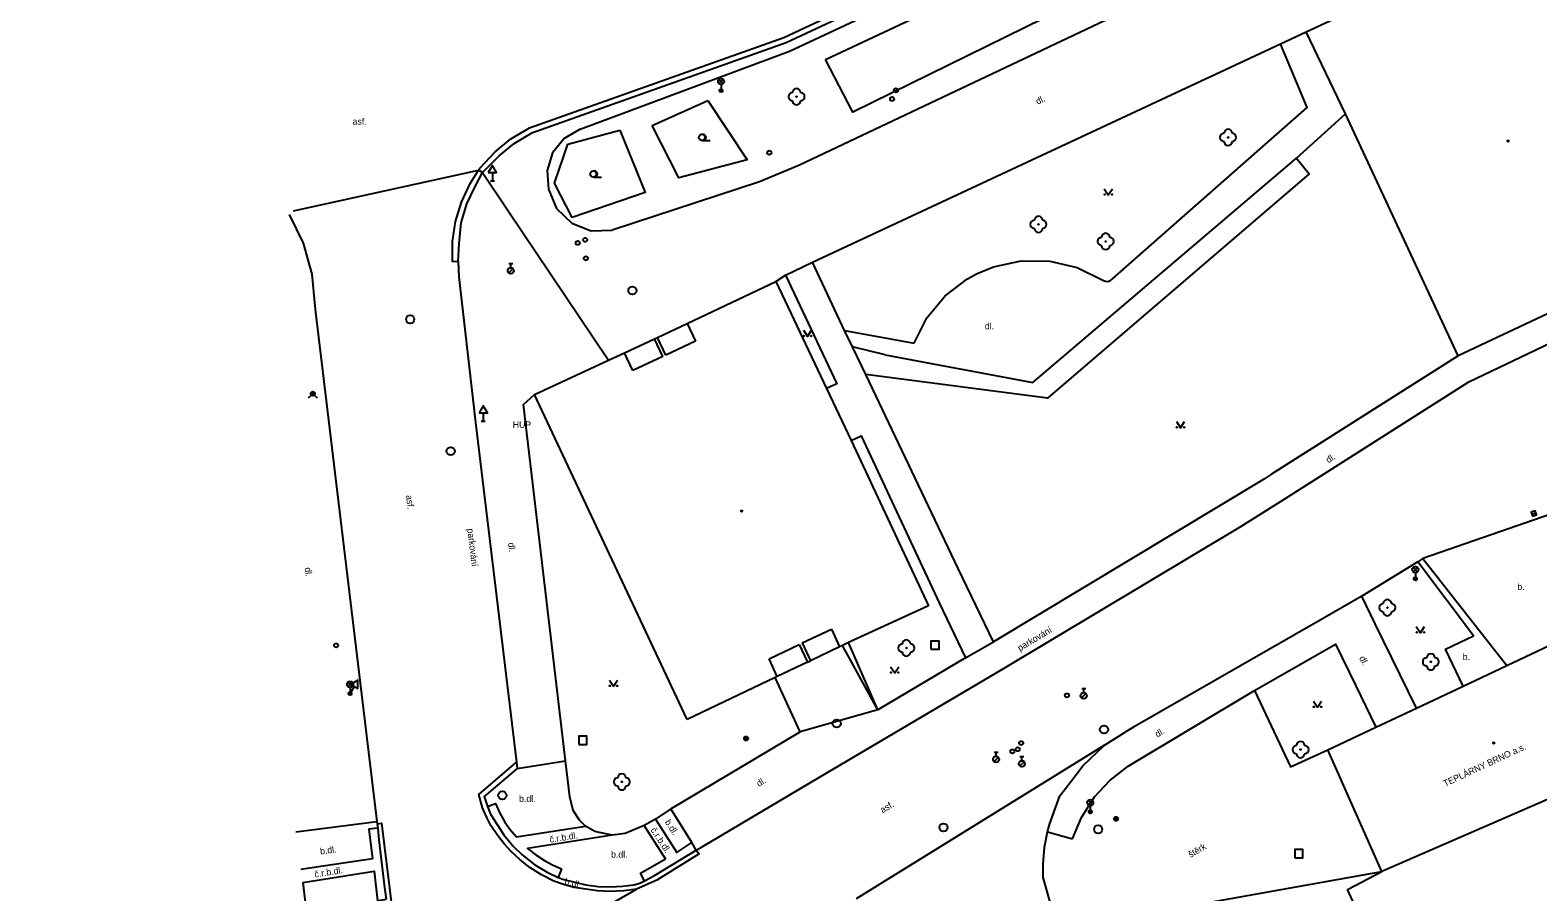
# Model space of a CAD drawing. Extents: x -599770 to -598493, y -1162076 to -1159209.
# Drawn here: x -599554.2 to -599461.6, y -1161377.7 to -1161324.7 of the extents above; entities that cross this region are included whole.
import ezdxf

# ---------------------------------------------------------------- set-up
doc = ezdxf.new("R2010")
doc.units = 0
doc.layers.add('Podklad', color=7, linetype='Continuous')

msp = doc.modelspace()

# ---------------------------------------------------------------- linework, layer by layer
at = {"layer": 'Podklad'}
for p, q in [((-599511.872, -1161328.02), (-599511.607, -1161327.755)), ((-599511.872, -1161327.755), (-599511.607, -1161328.02)), ((-599511.74, -1161328.075), (-599511.74, -1161328.45)), ((-599512.92, -1161331.508), (-599512.42, -1161331.508)), ((-599525.79, -1161333.471), (-599525.79, -1161333.98)), ((-599525.915, -1161333.98), (-599525.665, -1161333.98)), ((-599519.59, -1161333.758), (-599519.09, -1161333.758)), ((-599524.785, -1161339.073), (-599524.535, -1161339.073)), ((-599524.66, -1161339.323), (-599524.66, -1161339.073)), ((-599524.789, -1161339.646), (-599524.524, -1161339.381)), ((-599526.35, -1161348.241), (-599526.35, -1161348.75)), ((-599526.475, -1161348.75), (-599526.225, -1161348.75)), ((-599461.938, -1161354.461), (-599461.702, -1161354.379)), ((-599469.233, -1161358), (-599468.968, -1161357.735)), ((-599469.233, -1161357.735), (-599468.968, -1161358)), ((-599469.1, -1161358.055), (-599469.1, -1161358.43)), ((-599534.663, -1161365.05), (-599534.398, -1161364.785)), ((-599534.663, -1161364.785), (-599534.398, -1161365.05)), ((-599534.276, -1161365.039), (-599534.53, -1161365.48)), ((-599534.638, -1161365.418), (-599534.422, -1161365.543)), ((-599534.53, -1161365.105), (-599534.53, -1161365.48)), ((-599489.599, -1161365.746), (-599489.334, -1161365.481)), ((-599489.595, -1161365.172), (-599489.345, -1161365.172)), ((-599489.47, -1161365.422), (-599489.47, -1161365.172)), ((-599494.979, -1161369.656), (-599494.714, -1161369.391)), ((-599494.975, -1161369.082), (-599494.725, -1161369.082)), ((-599494.85, -1161369.332), (-599494.85, -1161369.082)), ((-599493.399, -1161369.926), (-599493.134, -1161369.661)), ((-599493.395, -1161369.352), (-599493.145, -1161369.352)), ((-599493.27, -1161369.602), (-599493.27, -1161369.352)), ((-599489.203, -1161372.31), (-599488.938, -1161372.045)), ((-599489.203, -1161372.045), (-599488.938, -1161372.31)), ((-599489.07, -1161372.365), (-599489.07, -1161372.74))]:
    msp.add_line(p, q, dxfattribs=at)
for points in [[(-599342.09, -1161247.58), (-599378.65, -1161264.68), (-599391.36, -1161270.66), (-599400.18, -1161274.79), (-599421.28, -1161284.67), (-599472.9, -1161308.81), (-599475.18, -1161309.9), (-599507.88, -1161325.2), (-599523.58, -1161330.77)], [(-599400.03, -1161275.11), (-599421.13, -1161284.99), (-599472.75, -1161309.13), (-599475.03, -1161310.22), (-599507.75, -1161325.52), (-599523.42, -1161331.08)], [(-599520.4, -1161330.82), (-599507.54, -1161326.03), (-599474.79, -1161310.72), (-599472.11, -1161316.53), (-599506.92, -1161333.03), (-599509.39, -1161334.05), (-599518.43, -1161337.01)], [(-599505.34, -1161326.54), (-599479.6, -1161314.45)], [(-599479.6, -1161314.45), (-599478.19, -1161317.7), (-599489.56, -1161322.83), (-599503.65, -1161329.77), (-599505.34, -1161326.54)], [(-599475.81, -1161324.84), (-599470.3, -1161322.26)], [(-599477.39, -1161325.58), (-599475.81, -1161324.84)], [(-599473.38, -1161329.87), (-599475.81, -1161324.84)], [(-599504.16, -1161343.17), (-599506.12, -1161338.98), (-599477.39, -1161325.58)], [(-599487.7, -1161340), (-599475.74, -1161329.48), (-599477.39, -1161325.58)], [(-599512.55, -1161329.06), (-599510.15, -1161332.7), (-599514.33, -1161333.8), (-599515.98, -1161330.58)], [(-599515.98, -1161330.58), (-599512.55, -1161329.06)], [(-599528.24, -1161338.97), (-599528.24, -1161337.72), (-599528.06, -1161336.49), (-599527.69, -1161335.29), (-599527.16, -1161334.16), (-599526.637, -1161333.327), (-599526.57, -1161333.22), (-599525.62, -1161332.2), (-599524.65, -1161331.41), (-599523.58, -1161330.77)], [(-599476.4, -1161332.6), (-599473.38, -1161329.87)], [(-599466.46, -1161344.73), (-599473.38, -1161329.87)], [(-599527.89, -1161338.94), (-599527.84, -1161337.83), (-599527.71, -1161336.56), (-599527.37, -1161335.41), (-599526.85, -1161334.33), (-599526.4, -1161333.47), (-599525.38, -1161332.45), (-599524.45, -1161331.69), (-599523.42, -1161331.08)], [(-599520.4, -1161330.82), (-599521.39, -1161331.39), (-599522.1, -1161332.27), (-599522.43, -1161333.36), (-599522.35, -1161334.49), (-599521.85, -1161335.68), (-599520.92, -1161336.58), (-599519.72, -1161337.05), (-599518.43, -1161337.01)], [(-599517.97, -1161330.88), (-599516.41, -1161334.7), (-599520.9, -1161336.25), (-599521.98, -1161334.14), (-599521.16, -1161331.74)], [(-599521.16, -1161331.74), (-599517.97, -1161330.88)], [(-599476.4, -1161332.6), (-599475.63, -1161333.55), (-599491.69, -1161347.33), (-599502.86, -1161345.89)], [(-599501.67, -1161344.67), (-599492.59, -1161346.37), (-599476.4, -1161332.6)], [(-599538, -1161335.84), (-599526.637, -1161333.327)], [(-599526.4, -1161333.47), (-599526.637, -1161333.327)], [(-599526.4, -1161333.47), (-599524.859, -1161335.767), (-599518.66, -1161345.01)], [(-599488.21, -1161334.475), (-599487.96, -1161334.85), (-599487.71, -1161334.475)], [(-599538.28, -1161336.05), (-599537.41, -1161337.82), (-599536.89, -1161339.72)], [(-599527.89, -1161338.94), (-599528.24, -1161338.97)], [(-599527.89, -1161338.94), (-599527.86, -1161339.89), (-599526.83, -1161348.83), (-599524.31, -1161369.69)], [(-599507.79, -1161339.79), (-599506.12, -1161338.98)], [(-599499.89, -1161343.96), (-599499.1, -1161342.41), (-599497.98, -1161341.06), (-599496.6, -1161340), (-599496.06, -1161339.7), (-599495.02, -1161339.27), (-599493.31, -1161338.9), (-599491.56, -1161338.92), (-599489.87, -1161339.32), (-599488.3, -1161340.09)], [(-599536.89, -1161339.72), (-599536.68, -1161341.89), (-599532.88, -1161373.33)], [(-599508.38, -1161340.18), (-599507.79, -1161339.79), (-599504.64, -1161346.45), (-599505.27, -1161346.75)], [(-599488.3, -1161340.09), (-599488.15, -1161340.16), (-599487.98, -1161340.17), (-599487.82, -1161340.11), (-599487.7, -1161340)], [(-599513.82, -1161342.74), (-599508.38, -1161340.18)], [(-599508.38, -1161340.18), (-599505.27, -1161346.75)], [(-599515.65, -1161343.6), (-599513.82, -1161342.74)], [(-599513.82, -1161342.74), (-599513.31, -1161343.83)], [(-599513.27, -1161375.1), (-599512.95, -1161374.91), (-599505.69, -1161370.62), (-599494.36, -1161363.92), (-599479.81, -1161355.22), (-599477.11, -1161353.51), (-599465.81, -1161346.33), (-599456.65, -1161341.96)], [(-599460.98, -1161342.15), (-599466.46, -1161344.73)], [(-599517.67, -1161344.55), (-599515.84, -1161343.69)], [(-599515.84, -1161343.69), (-599515.65, -1161343.6)], [(-599515.32, -1161344.77), (-599515.84, -1161343.69)], [(-599515.14, -1161344.69), (-599515.65, -1161343.6)], [(-599506.68, -1161343.165), (-599506.43, -1161343.54), (-599506.18, -1161343.165)], [(-599504.16, -1161343.17), (-599499.89, -1161343.96)], [(-599503.68, -1161344.18), (-599504.16, -1161343.17)], [(-599523.2, -1161347.11), (-599518.66, -1161345.01), (-599517.67, -1161344.55)], [(-599517.16, -1161345.64), (-599517.67, -1161344.55)], [(-599513.31, -1161343.83), (-599515.14, -1161344.69)], [(-599501.67, -1161344.67), (-599503.68, -1161344.18)], [(-599502.86, -1161345.89), (-599503.68, -1161344.18)], [(-599515.32, -1161344.77), (-599517.16, -1161345.64)], [(-599466.46, -1161344.73), (-599477.93, -1161352.011), (-599478.37, -1161352.29), (-599495.02, -1161362.3), (-599497.174, -1161357.792), (-599502.86, -1161345.89)], [(-599537.085, -1161347.325), (-599536.82, -1161347.06), (-599536.555, -1161347.325)], [(-599521.31, -1161369.6), (-599523.87, -1161347.73), (-599523.2, -1161347.11)], [(-599513.82, -1161367.07), (-599523.2, -1161347.11)], [(-599505.27, -1161346.75), (-599503.75, -1161349.94)], [(-599483.78, -1161348.775), (-599483.53, -1161349.15), (-599483.28, -1161348.775)], [(-599503.75, -1161349.94), (-599503.14, -1161349.65), (-599498.34, -1161359.9), (-599496.73, -1161363.28), (-599502.12, -1161366.47), (-599503.92, -1161362.35)], [(-599503.75, -1161349.94), (-599499, -1161360.08)], [(-599457.44, -1161360.91), (-599458.93, -1161357.47), (-599460.3, -1161354.31), (-599460.77, -1161354.47), (-599468.64, -1161357.19)], [(-599468.95, -1161357.38), (-599472.39, -1161359.49)], [(-599468.64, -1161357.19), (-599468.95, -1161357.38)], [(-599466.17, -1161365.02), (-599467.25, -1161362.75), (-599465.52, -1161361.94), (-599468.95, -1161357.38)], [(-599468.64, -1161357.19), (-599463.49, -1161363.76)], [(-599472.39, -1161359.49), (-599474.8, -1161360.88), (-599486.41, -1161367.55), (-599486.93, -1161367.85)], [(-599469.03, -1161366.37), (-599471.56, -1161361.19), (-599472.39, -1161359.49)], [(-599499, -1161360.08), (-599503.92, -1161362.35)], [(-599463.49, -1161363.76), (-599457.89, -1161361.12), (-599457.44, -1161360.91)], [(-599506.76, -1161362.37), (-599504.97, -1161361.53)], [(-599504.97, -1161361.53), (-599504.46, -1161362.61)], [(-599469.04, -1161361.365), (-599468.79, -1161361.74), (-599468.54, -1161361.365)], [(-599508.8, -1161363.35), (-599506.94, -1161362.46)], [(-599506.94, -1161362.46), (-599506.43, -1161363.54)], [(-599506.76, -1161362.37), (-599506.25, -1161363.46)], [(-599504.46, -1161362.61), (-599506.25, -1161363.46)], [(-599503.92, -1161362.35), (-599504.28, -1161362.52), (-599504.46, -1161362.61)], [(-599502.12, -1161366.47), (-599504.28, -1161362.52)], [(-599496.73, -1161363.28), (-599495.02, -1161362.3)], [(-599478.98, -1161365.28), (-599474.01, -1161362.44), (-599472.76, -1161365), (-599471.52, -1161367.54)], [(-599508.29, -1161364.43), (-599508.8, -1161363.35)], [(-599506.43, -1161363.54), (-599508.29, -1161364.43)], [(-599506.43, -1161363.54), (-599506.25, -1161363.46)], [(-599501.33, -1161363.835), (-599501.08, -1161364.21), (-599500.83, -1161363.835)], [(-599466.17, -1161365.02), (-599463.49, -1161363.76)], [(-599518.6, -1161364.655), (-599518.35, -1161365.03), (-599518.1, -1161364.655)], [(-599514.82, -1161372.56), (-599506.89, -1161367.82), (-599508.43, -1161364.5)], [(-599508.43, -1161364.5), (-599513.82, -1161367.07)], [(-599508.29, -1161364.43), (-599508.43, -1161364.5)], [(-599469.03, -1161366.37), (-599466.17, -1161365.02)], [(-599486.73, -1161369.93), (-599478.98, -1161365.28)], [(-599478.98, -1161365.28), (-599476.77, -1161369.97), (-599474.48, -1161368.94)], [(-599475.36, -1161365.945), (-599475.11, -1161366.32), (-599474.86, -1161365.945)], [(-599502.12, -1161366.47), (-599506.89, -1161367.82)], [(-599471.52, -1161367.54), (-599469.03, -1161366.37)], [(-599474.48, -1161368.94), (-599471.52, -1161367.54)], [(-599488.19, -1161368.65), (-599503.44, -1161378.09)], [(-599491.69, -1161373.96), (-599491.55, -1161373.45), (-599490.93, -1161371.76), (-599490.25, -1161370.85), (-599489.53, -1161369.92), (-599488.19, -1161368.65), (-599486.93, -1161367.85)], [(-599453.44, -1161368.7), (-599471.16, -1161376.4)], [(-599524.27, -1161370.08), (-599521.31, -1161369.6)], [(-599520.08, -1161373.62), (-599520.44, -1161373.25), (-599520.82, -1161372.65), (-599521.03, -1161371.83), (-599521.31, -1161369.6)], [(-599471.16, -1161376.4), (-599474.48, -1161368.94)], [(-599513.27, -1161375.1), (-599513.1, -1161375.32), (-599515.69, -1161376.93), (-599516.93, -1161377.49), (-599517.38, -1161377.56), (-599517.72, -1161377.6), (-599518.59, -1161377.64), (-599519.33, -1161377.6), (-599520.76, -1161377.38), (-599521.42, -1161377.21), (-599522.01, -1161376.99), (-599522.77, -1161376.62), (-599523.49, -1161376.16), (-599524.09, -1161375.69), (-599524.65, -1161375.16), (-599525.06, -1161374.71), (-599525.5, -1161374.16), (-599525.88, -1161373.59), (-599526.14, -1161373.09), (-599526.39, -1161372.5), (-599526.62, -1161371.68), (-599524.31, -1161369.69)], [(-599524.27, -1161370.08), (-599526.29, -1161371.79), (-599526.1, -1161372.42)], [(-599524.31, -1161369.69), (-599524.27, -1161370.08)], [(-599490.16, -1161374.4), (-599489.61, -1161373.08), (-599488.81, -1161371.83), (-599487.87, -1161370.81), (-599486.73, -1161369.93)], [(-599526.1, -1161372.42), (-599525.59, -1161372.22), (-599525.35, -1161372.78), (-599525.02, -1161373.37), (-599524.71, -1161373.81), (-599524.31, -1161374.28), (-599520.08, -1161373.62)], [(-599526.1, -1161372.42), (-599525.91, -1161372.88), (-599525.09, -1161374.15), (-599524.52, -1161374.86), (-599523.96, -1161375.39), (-599523.18, -1161376), (-599522.42, -1161376.45), (-599521.75, -1161376.77)], [(-599537.86, -1161373.97), (-599532.88, -1161373.33)], [(-599532.88, -1161373.33), (-599532.87, -1161373.47)], [(-599515.77, -1161373.19), (-599516.46, -1161373.58)], [(-599514.82, -1161372.56), (-599515.77, -1161373.19)], [(-599515.77, -1161373.19), (-599514.47, -1161375.23), (-599513.54, -1161374.62)], [(-599513.54, -1161374.62), (-599514.82, -1161372.56)], [(-599532.87, -1161373.47), (-599532.6, -1161373.43), (-599531.94, -1161378.76), (-599531.81, -1161380.04), (-599531.76, -1161381.14), (-599531.75, -1161382.08), (-599531.93, -1161382.99), (-599532.21, -1161383.91), (-599532.57, -1161384.71), (-599532.97, -1161385.44), (-599533.47, -1161386.19), (-599533.97, -1161386.81), (-599534.41, -1161387.33), (-599534.89, -1161387.82), (-599535.037, -1161387.943), (-599535.56, -1161388.38), (-599536.32, -1161388.89), (-599550.93, -1161397.43), (-599565.6, -1161406.12), (-599565.76, -1161405.87)], [(-599532.83, -1161373.74), (-599533.38, -1161373.8), (-599533.16, -1161375.62), (-599537.55, -1161376.28)], [(-599532.87, -1161373.47), (-599532.83, -1161373.74)], [(-599532.83, -1161373.74), (-599532.76, -1161374.46), (-599532.42, -1161377.39), (-599532.32, -1161378.1)], [(-599518.43, -1161374.18), (-599523.64, -1161374.99), (-599523.12, -1161375.39), (-599522.6, -1161375.72), (-599522.09, -1161375.99), (-599521.55, -1161376.24), (-599521.75, -1161376.77)], [(-599518.43, -1161374.18), (-599519.49, -1161373.94), (-599520.08, -1161373.62)], [(-599516.46, -1161373.58), (-599517.64, -1161374.07), (-599518.43, -1161374.18)], [(-599516.44, -1161376.98), (-599516.69, -1161376.51), (-599515.16, -1161375.62), (-599516.46, -1161373.58)], [(-599491.97, -1161376.83), (-599491.96, -1161375.95), (-599491.87, -1161374.91), (-599491.69, -1161373.96)], [(-599491.69, -1161373.96), (-599490.16, -1161374.4)], [(-599516.44, -1161376.98), (-599515.83, -1161376.65), (-599513.27, -1161375.1)], [(-599513.27, -1161375.1), (-599513.54, -1161374.62)], [(-599537.44, -1161377.08), (-599533.06, -1161376.38), (-599532.84, -1161378.21), (-599532.32, -1161378.1)], [(-599537.44, -1161377.08), (-599536.99, -1161380.88)], [(-599521.75, -1161376.77), (-599521.4, -1161376.89), (-599520.06, -1161377.22), (-599519.29, -1161377.32), (-599518.53, -1161377.34), (-599517.79, -1161377.31), (-599517.11, -1161377.23), (-599516.73, -1161377.12), (-599516.44, -1161376.98)], [(-599493.89, -1161382.74), (-599491.08, -1161379.97), (-599471.16, -1161376.4)], [(-599491.97, -1161376.83), (-599491.08, -1161379.97), (-599482.27, -1161396.78), (-599472.31, -1161415.29)], [(-599473.27, -1161377.51), (-599471.16, -1161376.4)], [(-599535.037, -1161387.943), (-599516.93, -1161377.49)], [(-599458, -1161410.87), (-599473.27, -1161377.51)]]:
    msp.add_lwpolyline(points, dxfattribs=at)
for points in [[(-599526.04, -1161333.471), (-599525.54, -1161333.471), (-599525.79, -1161333.038)], [(-599526.6, -1161348.241), (-599526.1, -1161348.241), (-599526.35, -1161347.808)], [(-599461.896, -1161354.579), (-599461.661, -1161354.496), (-599461.744, -1161354.261), (-599461.979, -1161354.344)], [(-599498.85, -1161362.76), (-599498.35, -1161362.76), (-599498.35, -1161362.26), (-599498.85, -1161362.26)], [(-599534.492, -1161364.914), (-599534.059, -1161365.164), (-599534.059, -1161364.664)], [(-599520.49, -1161368.6), (-599519.99, -1161368.6), (-599519.99, -1161368.1), (-599520.49, -1161368.1)], [(-599476.51, -1161375.56), (-599476.01, -1161375.56), (-599476.01, -1161375.06), (-599476.51, -1161375.06)]]:
    msp.add_lwpolyline(points, close=True, dxfattribs=at)
for centre, radius in [((-599511.74, -1161327.887), 0.188), ((-599511.74, -1161328.45), 0.1), ((-599511.74, -1161328.45), 0.0723), ((-599511.74, -1161328.45), 0.0438), ((-599507.11, -1161328.82), 0.025), ((-599501.24, -1161328.96), 0.125), ((-599501, -1161328.43), 0.125), ((-599512.92, -1161331.32), 0.188), ((-599480.6, -1161331.32), 0.025), ((-599463.4, -1161331.55), 0.045), ((-599463.4, -1161331.55), 0.0199), ((-599508.78, -1161332.26), 0.125), ((-599519.59, -1161333.57), 0.188), ((-599488.185, -1161334.825), 0.025), ((-599487.735, -1161334.825), 0.025), ((-599492.25, -1161336.66), 0.025), ((-599520.55, -1161337.8), 0.125), ((-599520.09, -1161337.61), 0.125), ((-599488.12, -1161337.71), 0.025), ((-599520.05, -1161338.75), 0.125), ((-599524.66, -1161339.51), 0.188), ((-599517.19, -1161340.72), 0.25), ((-599530.84, -1161342.49), 0.25), ((-599506.655, -1161343.515), 0.025), ((-599506.205, -1161343.515), 0.025), ((-599536.82, -1161347.06), 0.125), ((-599536.82, -1161347.06), 0.09), ((-599536.82, -1161347.06), 0.055), ((-599483.755, -1161349.125), 0.025), ((-599483.305, -1161349.125), 0.025), ((-599528.35, -1161350.59), 0.25), ((-599510.48, -1161354.27), 0.045), ((-599510.48, -1161354.27), 0.0199), ((-599469.1, -1161357.867), 0.188), ((-599469.1, -1161358.43), 0.1), ((-599469.1, -1161358.43), 0.0723), ((-599469.1, -1161358.43), 0.0438), ((-599470.82, -1161360.2), 0.025), ((-599469.015, -1161361.715), 0.025), ((-599468.565, -1161361.715), 0.025), ((-599535.39, -1161362.52), 0.125), ((-599500.36, -1161362.68), 0.025), ((-599468.15, -1161363.53), 0.025), ((-599534.53, -1161364.918), 0.188), ((-599518.575, -1161365.005), 0.025), ((-599518.125, -1161365.005), 0.025), ((-599501.305, -1161364.185), 0.025), ((-599500.855, -1161364.185), 0.025), ((-599534.53, -1161365.48), 0.1), ((-599534.53, -1161365.48), 0.0723), ((-599534.53, -1161365.48), 0.0438), ((-599490.5, -1161365.59), 0.125), ((-599489.47, -1161365.61), 0.188), ((-599475.335, -1161366.295), 0.025), ((-599474.885, -1161366.295), 0.025), ((-599504.64, -1161367.32), 0.25), ((-599488.22, -1161367.68), 0.25), ((-599510.21, -1161368.24), 0.125), ((-599510.21, -1161368.24), 0.1), ((-599510.21, -1161368.24), 0.075), ((-599510.21, -1161368.24), 0.05), ((-599510.21, -1161368.24), 0.025), ((-599493.31, -1161368.52), 0.125), ((-599464.28, -1161368.51), 0.045), ((-599464.28, -1161368.51), 0.0199), ((-599494.85, -1161369.52), 0.188), ((-599493.85, -1161369.03), 0.125), ((-599493.52, -1161368.9), 0.125), ((-599493.27, -1161369.79), 0.188), ((-599476.15, -1161368.92), 0.025), ((-599525.18, -1161371.73), 0.25), ((-599517.84, -1161370.9), 0.025), ((-599489.07, -1161372.177), 0.188), ((-599489.07, -1161372.74), 0.1), ((-599489.07, -1161372.74), 0.0723), ((-599489.07, -1161372.74), 0.0438), ((-599487.48, -1161373.17), 0.125), ((-599487.48, -1161373.17), 0.1), ((-599487.48, -1161373.17), 0.075), ((-599487.48, -1161373.17), 0.05), ((-599487.48, -1161373.17), 0.025), ((-599498.08, -1161373.7), 0.25), ((-599488.58, -1161373.82), 0.25)]:
    msp.add_circle(centre, radius, dxfattribs=at)
for centre, radius, start, end in [((-599507.36, -1161328.82), 0.25, 90, 270), ((-599507.11, -1161328.57), 0.25, 0, 180), ((-599506.86, -1161328.82), 0.25, 270, 90), ((-599507.11, -1161329.07), 0.25, 180, 0), ((-599512.858, -1161331.32), 0.188, 260.40593, 99.59407), ((-599480.85, -1161331.32), 0.25, 90, 270), ((-599480.6, -1161331.07), 0.25, 0, 180), ((-599480.6, -1161331.57), 0.25, 180, 0), ((-599480.35, -1161331.32), 0.25, 270, 90), ((-599519.527, -1161333.57), 0.188, 260.40593, 99.59407), ((-599492.25, -1161336.41), 0.25, 0, 180), ((-599492.5, -1161336.66), 0.25, 90, 270), ((-599492.25, -1161336.91), 0.25, 180, 0), ((-599492, -1161336.66), 0.25, 270, 90), ((-599488.12, -1161337.46), 0.25, 0, 180), ((-599488.37, -1161337.71), 0.25, 90, 270), ((-599488.12, -1161337.96), 0.25, 180, 0), ((-599487.87, -1161337.71), 0.25, 270, 90), ((-599471.07, -1161360.2), 0.25, 90, 270), ((-599470.82, -1161359.95), 0.25, 0, 180), ((-599470.57, -1161360.2), 0.25, 270, 90), ((-599470.82, -1161360.45), 0.25, 180, 0), ((-599500.36, -1161362.43), 0.25, 0, 180), ((-599500.61, -1161362.68), 0.25, 90, 270), ((-599500.36, -1161362.93), 0.25, 180, 0), ((-599500.11, -1161362.68), 0.25, 270, 90), ((-599468.15, -1161363.28), 0.25, 0, 180), ((-599468.4, -1161363.53), 0.25, 90, 270), ((-599468.15, -1161363.78), 0.25, 180, 0), ((-599467.9, -1161363.53), 0.25, 270, 90), ((-599476.4, -1161368.92), 0.25, 90, 270), ((-599476.15, -1161368.67), 0.25, 0, 180), ((-599475.9, -1161368.92), 0.25, 270, 90), ((-599476.15, -1161369.17), 0.25, 180, 0), ((-599517.84, -1161370.65), 0.25, 0, 180), ((-599518.09, -1161370.9), 0.25, 90, 270), ((-599517.84, -1161371.15), 0.25, 180, 0), ((-599517.59, -1161370.9), 0.25, 270, 90)]:
    msp.add_arc(centre, radius, start, end, dxfattribs=at)

# ---------------------------------------------------------------- texts
for s, rotation, p in [('dl.', 25.36, (-599492.3, -1161329.32)), ('dl.', 32.57, (-599474.44, -1161351.34)), ('asf.', 277, (-599531.1, -1161353.31)), ('parkování', 277, (-599527.34, -1161355.36)), ('dl.', 277, (-599524.83, -1161356.23)), ('dl.', 277, (-599537.32, -1161357.75)), ('parkování', 31, (-599493.39, -1161362.89)), ('dl.', 296, (-599472.56, -1161363.29)), ('dl.', 29.85, (-599484.95, -1161368.18)), ('TEPLÁRNY BRNO a.s.', 25, (-599467.27, -1161371.21)), ('dl.', 31, (-599509.42, -1161371.22)), ('asf.', 31, (-599501.82, -1161372.84)), ('b.dl.', 303, (-599515.22, -1161373.37)), ('č.r.b.dl.', 9, (-599522.25, -1161374.64)), ('č.r.b.dl.', 303, (-599516.09, -1161373.86)), ('b.dl.', 7, (-599536.35, -1161375.36)), ('štěrk', 29.85151, (-599482.91, -1161375.57)), ('č.r.b.dl.', 9, (-599536.69, -1161376.78)), ('b.dl.', 346, (-599521.38, -1161377.19))]:
    msp.add_text(s, height=0.4, rotation=rotation, dxfattribs=at).set_placement(p)
for s, p in [('asf.', (-599534.38, -1161330.54)), ('dl.', (-599495.54, -1161343.11)), ('HUP', (-599524.54, -1161349.16)), ('b.', (-599462.83, -1161359.12)), ('b.', (-599466.19, -1161363.42)), ('b.dl.', (-599524.15, -1161372.13)), ('b.dl.', (-599518.5, -1161375.55))]:
    msp.add_text(s, height=0.4, dxfattribs=at).set_placement(p)

doc.saveas('drawing.dxf')
